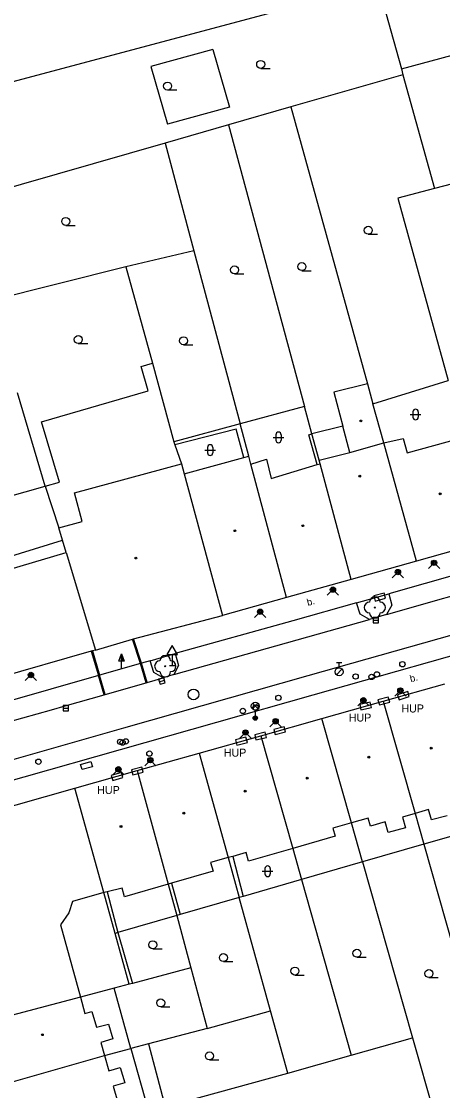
# Model space of a CAD drawing. Extents: x -596229 to -595156, y -1161237 to -1159376.
# Drawn here: x -595510.8 to -595471.4, y -1160753.2 to -1160653 of the extents above; entities that cross this region are included whole.
import ezdxf

# ---------------------------------------------------------------- set-up
doc = ezdxf.new("R2010")
doc.units = 0
for name, color, linetype in [('DOP - kresba z DSPS bez souradnic', 7, 'Continuous'), ('DOP - rozhrani ploch obecne', 7, 'Continuous'), ('Level 22', 7, 'Continuous'), ('Level 24', 7, 'Continuous'), ('Level 25', 7, 'Continuous'), ('Level 27', 7, 'Continuous'), ('Level 28', 7, 'Continuous'), ('Level 31', 7, 'Continuous'), ('Level 33', 7, 'Continuous'), ('Level 34', 7, 'Continuous'), ('Level 36', 7, 'Continuous'), ('Level 39', 7, 'Continuous'), ('slaboproud - povrch.  znaky a tel. budka skut. velikost', 7, 'Continuous'), ('TM - budovy zdene_ betonove - VP', 7, 'Continuous'), ('TM - chodniky - VP', 7, 'Continuous'), ('TM - komunikace - VP', 7, 'Continuous'), ('TM - letecke snimky - pomocna linie', 7, 'Continuous'), ('TM - popis objektu', 7, 'Continuous'), ('TM - popis povrchu', 7, 'Continuous'), ('TM - rozhrani mezi zpev. plochami mezi sebou - VP', 7, 'Continuous'), ('TM - rozhrani ploch obecne - VP', 7, 'Continuous')]:
    doc.layers.add(name, color=color, linetype=linetype)

msp = doc.modelspace()

# ---------------------------------------------------------------- linework, layer by layer
at = {"layer": 'DOP - kresba z DSPS bez souradnic'}
for points in [[(-595490.72, -1160691.2), (-595496.46, -1160692.66)], [(-595490, -1160693.85), (-595490.72, -1160691.2)], [(-595483.9, -1160691.71), (-595483.61, -1160691.63)], [(-595483.12, -1160694.51), (-595483.9, -1160691.71)], [(-595514.9, -1160704.01), (-595506.99, -1160701.59)], [(-595491.03, -1160731.21), (-595490.05, -1160734.96)], [(-595496.78, -1160733.73), (-595495.97, -1160736.67)], [(-595502.79, -1160734.53), (-595501.79, -1160738.35)], [(-595501.79, -1160738.35), (-595500.42, -1160743.11)]]:
    msp.add_lwpolyline(points, dxfattribs=at)
at = {"layer": 'DOP - rozhrani ploch obecne'}
for points in [[(-595475.21, -1160657.42), (-595435.6, -1160646.73)], [(-595477.44, -1160649.5), (-595515.06, -1160659.56)], [(-595477.44, -1160649.5), (-595475.21, -1160657.42)], [(-595475.09, -1160657.98), (-595485.59, -1160661)], [(-595475.21, -1160657.42), (-595475.09, -1160657.98)], [(-595475.09, -1160657.98), (-595472.13, -1160668.65)], [(-595485.59, -1160661), (-595491.43, -1160662.68)], [(-595485.59, -1160661), (-595478.4, -1160686.94)], [(-595491.43, -1160662.68), (-595497.35, -1160664.38)], [(-595491.43, -1160662.68), (-595484.3, -1160689.07)], [(-595497.35, -1160664.38), (-595514.27, -1160669.24)], [(-595497.35, -1160664.38), (-595494.66, -1160674.47)], [(-595469.6, -1160667.99), (-595472.13, -1160668.65)], [(-595472.13, -1160668.65), (-595475.57, -1160669.54)], [(-595475.57, -1160669.54), (-595470.85, -1160686.63)], [(-595494.66, -1160674.47), (-595501.04, -1160675.99)], [(-595494.66, -1160674.47), (-595490.33, -1160690.7)], [(-595501.04, -1160675.99), (-595513.77, -1160679.16)], [(-595501.04, -1160675.99), (-595498.56, -1160685.01)], [(-595499.61, -1160685.32), (-595498.56, -1160685.01)], [(-595498.56, -1160685.01), (-595496.54, -1160692.36)], [(-595498.95, -1160687.6), (-595499.61, -1160685.32)], [(-595477.89, -1160688.8), (-595470.85, -1160686.63)], [(-595508.6, -1160696.53), (-595511.2, -1160687.78)], [(-595508.96, -1160690.49), (-595498.95, -1160687.6)], [(-595484.3, -1160689.07), (-595490.33, -1160690.7)], [(-595483.61, -1160691.63), (-595484.3, -1160689.07)], [(-595507.27, -1160696.16), (-595508.96, -1160690.49)], [(-595490.33, -1160690.7), (-595496.54, -1160692.36)], [(-595489.52, -1160693.72), (-595490.33, -1160690.7)], [(-595480.71, -1160690.91), (-595483.61, -1160691.63)], [(-595482.94, -1160694.09), (-595483.61, -1160691.63)], [(-595496.54, -1160692.36), (-595496.46, -1160692.66)], [(-595496.46, -1160692.66), (-595495.84, -1160694.45)], [(-595508.6, -1160696.53), (-595507.27, -1160696.16)], [(-595516.35, -1160698.71), (-595508.6, -1160696.53)], [(-595508.6, -1160696.53), (-595507.34, -1160700.44)], [(-595473.94, -1160727.19), (-595473.12, -1160730.08)], [(-595478.86, -1160731.73), (-595479.9, -1160728.07)], [(-595467.19, -1160728.37), (-595473.12, -1160730.08)], [(-595473.12, -1160730.08), (-595478.86, -1160731.73)], [(-595473.12, -1160730.08), (-595466.32, -1160754.07)], [(-595485.41, -1160730.48), (-595484.59, -1160733.39)], [(-595491.46, -1160731.33), (-595490.42, -1160735.08)], [(-595478.86, -1160731.73), (-595484.59, -1160733.39)], [(-595478.86, -1160731.73), (-595474.18, -1160748.2)], [(-595497.08, -1160733.82), (-595496.28, -1160736.76)], [(-595484.59, -1160733.39), (-595490.05, -1160734.96)], [(-595484.59, -1160733.39), (-595479.94, -1160749.85)], [(-595502.05, -1160738.43), (-595503.11, -1160734.61)], [(-595490.42, -1160735.08), (-595495.97, -1160736.67)], [(-595490.05, -1160734.96), (-595490.42, -1160735.08)], [(-595487.49, -1160745.67), (-595490.42, -1160735.08)], [(-595496.28, -1160736.76), (-595501.79, -1160738.35)], [(-595495.97, -1160736.67), (-595496.28, -1160736.76)], [(-595496.28, -1160736.76), (-595494.95, -1160741.66)], [(-595501.79, -1160738.35), (-595502.05, -1160738.43)], [(-595500.74, -1160743.19), (-595502.05, -1160738.43)], [(-595494.95, -1160741.66), (-595500.42, -1160743.11)], [(-595494.95, -1160741.66), (-595493.41, -1160747.33)], [(-595500.74, -1160743.19), (-595502.15, -1160743.56)], [(-595500.42, -1160743.11), (-595500.74, -1160743.19)], [(-595502.15, -1160743.56), (-595505.31, -1160744.4)], [(-595500.57, -1160749.2), (-595502.15, -1160743.56)], [(-595493.41, -1160747.33), (-595487.49, -1160745.67)], [(-595485.87, -1160751.54), (-595487.49, -1160745.67)], [(-595493.41, -1160747.33), (-595498.91, -1160748.77)], [(-595479.94, -1160749.85), (-595474.18, -1160748.2)], [(-595474.18, -1160748.2), (-595472.15, -1160755.34)], [(-595503.04, -1160749.88), (-595500.57, -1160749.2)], [(-595498.91, -1160748.77), (-595500.57, -1160749.2)], [(-595500.57, -1160749.2), (-595498.92, -1160755.1)], [(-595485.87, -1160751.54), (-595479.94, -1160749.85)], [(-595497.37, -1160754.68), (-595485.87, -1160751.54)]]:
    msp.add_lwpolyline(points, dxfattribs=at)
at = {"layer": 'Level 22'}
for centre in [(-595477.71, -1160707.9), (-595497.35, -1160713.4)]:
    msp.add_circle(centre, 0.05, dxfattribs=at)
for centre, start, end in [((-595477.71, -1160707.4), 0, 180), ((-595478.21, -1160707.9), 90, 270), ((-595477.21, -1160707.9), 270, 90), ((-595477.71, -1160708.4), 180, 0), ((-595497.85, -1160713.4), 90, 270), ((-595497.35, -1160712.9), 0, 180), ((-595496.85, -1160713.4), 270, 90), ((-595497.35, -1160713.9), 180, 0)]:
    msp.add_arc(centre, 0.5, start, end, dxfattribs=at)
at = {"layer": 'Level 24'}
for points in [[(-595477.67, -1160707.29), (-595476.7, -1160707.03), (-595476.83, -1160706.55), (-595477.8, -1160706.81)], [(-595475.43, -1160716.56), (-595474.48, -1160716.25), (-595474.63, -1160715.78), (-595475.58, -1160716.09)], [(-595479.01, -1160717.48), (-595478.04, -1160717.25), (-595478.15, -1160716.76), (-595479.12, -1160716.99)], [(-595477.29, -1160717.03), (-595476.32, -1160716.78), (-595476.45, -1160716.29), (-595477.42, -1160716.54)], [(-595487.05, -1160719.81), (-595486.08, -1160719.55), (-595486.21, -1160719.07), (-595487.18, -1160719.33)], [(-595490.63, -1160720.78), (-595489.66, -1160720.54), (-595489.79, -1160720.06), (-595490.76, -1160720.3)], [(-595487.99, -1160719.59), (-595488.96, -1160719.82), (-595488.85, -1160720.31), (-595487.88, -1160720.08)], [(-595500.39, -1160723.58), (-595499.42, -1160723.32), (-595499.55, -1160722.84), (-595500.52, -1160723.1)], [(-595501.46, -1160723.35), (-595502.42, -1160723.63), (-595502.28, -1160724.11), (-595501.32, -1160723.83)]]:
    msp.add_lwpolyline(points, close=True, dxfattribs=at)
at = {"layer": 'Level 25'}
for p, q in [((-595501.69, -1160712.92), (-595501.44, -1160712.24)), ((-595501.44, -1160712.92), (-595501.69, -1160712.92)), ((-595501.44, -1160713.57), (-595501.44, -1160712.92))]:
    msp.add_line(p, q, dxfattribs=at)
for points in [[(-595501.19, -1160712.92), (-595501.44, -1160712.92), (-595501.44, -1160712.24), (-595501.44, -1160712.24)], [(-595501.25, -1160712.88), (-595501.4, -1160712.88), (-595501.4, -1160712.47)], [(-595501.31, -1160712.84), (-595501.36, -1160712.84), (-595501.36, -1160712.69)]]:
    msp.add_lwpolyline(points, close=True, dxfattribs=at)
at = {"layer": 'Level 27'}
for p, q in [((-595477.87, -1160709.07), (-595477.37, -1160709.07)), ((-595497.91, -1160714.85), (-595497.43, -1160714.71)), ((-595506.92, -1160717.33), (-595506.42, -1160717.33))]:
    msp.add_line(p, q, dxfattribs=at)
for points in [[(-595477.87, -1160709.32), (-595477.37, -1160709.32), (-595477.37, -1160708.82), (-595477.87, -1160708.82)], [(-595497.84, -1160715.09), (-595497.36, -1160714.95), (-595497.5, -1160714.47), (-595497.98, -1160714.61)], [(-595506.92, -1160717.58), (-595506.42, -1160717.58), (-595506.42, -1160717.08), (-595506.92, -1160717.08)]]:
    msp.add_lwpolyline(points, close=True, dxfattribs=at)
msp.add_circle((-595494.71, -1160716.04), 0.5, dxfattribs=at)
at = {"layer": 'Level 28'}
for p, q in [((-595481.31, -1160713.05), (-595480.81, -1160713.05)), ((-595481.06, -1160713.55), (-595481.06, -1160713.05)), ((-595481.32, -1160714.19), (-595480.79, -1160713.66))]:
    msp.add_line(p, q, dxfattribs=at)
for centre, radius in [((-595475.13, -1160713.21), 0.25), ((-595481.06, -1160713.92), 0.375), ((-595479.51, -1160714.36), 0.25), ((-595478.02, -1160714.4), 0.25), ((-595477.52, -1160714.16), 0.25), ((-595486.75, -1160716.36), 0.25), ((-595488.88, -1160717.27), 0.25), ((-595490.08, -1160717.59), 0.25), ((-595501.58, -1160720.48), 0.25), ((-595501.05, -1160720.44), 0.25), ((-595501.35, -1160720.55), 0.25), ((-595509.24, -1160722.35), 0.25)]:
    msp.add_circle(centre, radius, dxfattribs=at)
at = {"layer": 'Level 31'}
for points in [[(-595472.69, -1160704.24), (-595472.16, -1160703.71), (-595471.63, -1160704.24)], [(-595476.08, -1160705.11), (-595475.55, -1160704.58), (-595475.02, -1160705.11)], [(-595482.17, -1160706.75), (-595481.64, -1160706.22), (-595481.11, -1160706.75)], [(-595488.99, -1160708.82), (-595488.46, -1160708.29), (-595487.93, -1160708.82)], [(-595510.47, -1160714.75), (-595509.94, -1160714.22), (-595509.41, -1160714.75)], [(-595475.85, -1160716.2), (-595475.32, -1160715.67), (-595474.79, -1160716.2)], [(-595479.31, -1160717.12), (-595478.78, -1160716.59), (-595478.25, -1160717.12)], [(-595487.54, -1160719.08), (-595487.01, -1160718.55), (-595486.48, -1160719.08)], [(-595490.36, -1160720.14), (-595489.83, -1160719.61), (-595489.3, -1160720.14)], [(-595499.28, -1160722.73), (-595498.75, -1160722.2), (-595498.22, -1160722.73)], [(-595502.27, -1160723.58), (-595501.74, -1160723.05), (-595501.21, -1160723.58)]]:
    msp.add_lwpolyline(points, dxfattribs=at)
for centre, radius in [((-595472.16, -1160703.71), 0.25), ((-595472.16, -1160703.71), 0.18), ((-595472.16, -1160703.71), 0.11), ((-595475.55, -1160704.58), 0.25), ((-595475.55, -1160704.58), 0.18), ((-595475.55, -1160704.58), 0.11), ((-595481.64, -1160706.22), 0.25), ((-595481.64, -1160706.22), 0.18), ((-595481.64, -1160706.22), 0.11), ((-595488.46, -1160708.29), 0.25), ((-595488.46, -1160708.29), 0.18), ((-595488.46, -1160708.29), 0.11), ((-595509.94, -1160714.22), 0.25), ((-595509.94, -1160714.22), 0.18), ((-595509.94, -1160714.22), 0.11), ((-595475.32, -1160715.67), 0.25), ((-595475.32, -1160715.67), 0.18), ((-595475.32, -1160715.67), 0.11), ((-595478.78, -1160716.59), 0.25), ((-595478.78, -1160716.59), 0.18), ((-595478.78, -1160716.59), 0.11), ((-595487.01, -1160718.55), 0.25), ((-595487.01, -1160718.55), 0.18), ((-595487.01, -1160718.55), 0.11), ((-595489.83, -1160719.61), 0.25), ((-595489.83, -1160719.61), 0.18), ((-595489.83, -1160719.61), 0.11), ((-595498.84, -1160721.58), 0.25), ((-595498.75, -1160722.2), 0.25), ((-595498.75, -1160722.2), 0.18), ((-595498.75, -1160722.2), 0.11), ((-595501.74, -1160723.05), 0.25), ((-595501.74, -1160723.05), 0.18), ((-595501.74, -1160723.05), 0.11)]:
    msp.add_circle(centre, radius, dxfattribs=at)
at = {"layer": 'Level 33'}
for p, q in [((-595489.19, -1160717.4), (-595488.66, -1160716.87)), ((-595489.19, -1160716.87), (-595488.66, -1160717.4)), ((-595488.92, -1160717.51), (-595488.92, -1160718.26))]:
    msp.add_line(p, q, dxfattribs=at)
for centre, radius in [((-595488.92, -1160717.14), 0.375), ((-595488.92, -1160718.26), 0.2), ((-595488.92, -1160718.26), 0.145), ((-595488.92, -1160718.26), 0.0876)]:
    msp.add_circle(centre, radius, dxfattribs=at)
at = {"layer": 'Level 34'}
for p, q in [((-595496.71, -1160712.31), (-595496.71, -1160713.33)), ((-595496.96, -1160713.33), (-595496.46, -1160713.33))]:
    msp.add_line(p, q, dxfattribs=at)
msp.add_lwpolyline([(-595497.21, -1160712.31), (-595496.21, -1160712.31), (-595496.71, -1160711.45)], close=True, dxfattribs=at)
at = {"layer": 'Level 36'}
for p, q in [((-595488.41, -1160657.39), (-595487.53, -1160657.39)), ((-595497.14, -1160659.41), (-595496.27, -1160659.41)), ((-595506.67, -1160672.09), (-595505.8, -1160672.09)), ((-595478.33, -1160672.93), (-595477.45, -1160672.93)), ((-595490.86, -1160676.64), (-595489.98, -1160676.64)), ((-595484.55, -1160676.34), (-595483.68, -1160676.34)), ((-595505.5, -1160683.16), (-595504.62, -1160683.16)), ((-595495.64, -1160683.28), (-595494.77, -1160683.28)), ((-595474.39, -1160689.81), (-595473.39, -1160689.81)), ((-595474.14, -1160689.56), (-595474.14, -1160690.06)), ((-595473.64, -1160689.56), (-595473.64, -1160690.06)), ((-595487.24, -1160691.96), (-595486.24, -1160691.96)), ((-595486.99, -1160691.71), (-595486.99, -1160692.21)), ((-595486.49, -1160691.71), (-595486.49, -1160692.21)), ((-595493.64, -1160693.15), (-595492.64, -1160693.15)), ((-595493.39, -1160692.9), (-595493.39, -1160693.4)), ((-595492.89, -1160692.9), (-595492.89, -1160693.4)), ((-595488.26, -1160732.61), (-595487.26, -1160732.61)), ((-595488.01, -1160732.36), (-595488.01, -1160732.86)), ((-595487.51, -1160732.36), (-595487.51, -1160732.86)), ((-595498.52, -1160739.88), (-595497.64, -1160739.88)), ((-595491.9, -1160741.07), (-595491.02, -1160741.07)), ((-595479.39, -1160740.66), (-595478.52, -1160740.66)), ((-595485.2, -1160742.34), (-595484.32, -1160742.34)), ((-595472.64, -1160742.57), (-595471.77, -1160742.57)), ((-595497.78, -1160745.32), (-595496.91, -1160745.32)), ((-595493.21, -1160750.28), (-595492.34, -1160750.28))]:
    msp.add_line(p, q, dxfattribs=at)
for centre in [(-595488.41, -1160657.01), (-595497.14, -1160659.04), (-595506.67, -1160671.72), (-595478.33, -1160672.55), (-595490.86, -1160676.26), (-595484.55, -1160675.96), (-595505.5, -1160682.79), (-595495.64, -1160682.91), (-595498.52, -1160739.5), (-595479.39, -1160740.29), (-595491.9, -1160740.7), (-595485.2, -1160741.96), (-595472.64, -1160742.19), (-595497.78, -1160744.94), (-595493.21, -1160749.91)]:
    msp.add_circle(centre, 0.375, dxfattribs=at)
for centre, start, end in [((-595473.89, -1160689.56), 0, 180), ((-595473.89, -1160690.06), 180, 0), ((-595486.74, -1160691.71), 0, 180), ((-595493.14, -1160692.9), 0, 180), ((-595486.74, -1160692.21), 180, 0), ((-595493.14, -1160693.4), 180, 0), ((-595487.76, -1160732.36), 0, 180), ((-595487.76, -1160732.86), 180, 0)]:
    msp.add_arc(centre, 0.25, start, end, dxfattribs=at)
at = {"layer": 'Level 39'}
for centre, radius in [((-595479.02, -1160690.42), 0.09), ((-595479.02, -1160690.42), 0.0398), ((-595479.13, -1160695.58), 0.09), ((-595479.13, -1160695.58), 0.0398), ((-595471.59, -1160697.24), 0.09), ((-595471.59, -1160697.24), 0.0398), ((-595484.46, -1160700.23), 0.09), ((-595484.46, -1160700.23), 0.0398), ((-595490.82, -1160700.7), 0.09), ((-595490.82, -1160700.7), 0.0398), ((-595500.11, -1160703.26), 0.09), ((-595500.11, -1160703.26), 0.0398), ((-595472.42, -1160721.07), 0.09), ((-595472.42, -1160721.07), 0.0398), ((-595478.28, -1160721.93), 0.09), ((-595478.28, -1160721.93), 0.0398), ((-595484.04, -1160723.88), 0.09), ((-595484.04, -1160723.88), 0.0398), ((-595489.86, -1160725.11), 0.09), ((-595489.86, -1160725.11), 0.0398), ((-595495.61, -1160727.17), 0.09), ((-595495.61, -1160727.17), 0.0398), ((-595501.5, -1160728.41), 0.09), ((-595501.5, -1160728.41), 0.0398), ((-595508.87, -1160747.92), 0.09), ((-595508.87, -1160747.92), 0.0398)]:
    msp.add_circle(centre, radius, dxfattribs=at)
at = {"layer": 'slaboproud - povrch.  znaky a tel. budka skut. velikost'}
msp.add_lwpolyline([(-595504.32, -1160722.33), (-595504.18, -1160722.81), (-595505.14, -1160723.08), (-595505.29, -1160722.61), (-595504.32, -1160722.33)], dxfattribs=at)
at = {"layer": 'TM - budovy zdene_ betonove - VP'}
for points in [[(-595478.4, -1160686.94), (-595481.54, -1160687.71)], [(-595478.4, -1160686.94), (-595477.89, -1160688.8)], [(-595481.54, -1160687.71), (-595480.71, -1160690.91)], [(-595476.87, -1160692.46), (-595477.89, -1160688.8)], [(-595480.07, -1160693.36), (-595480.71, -1160690.91)], [(-595476.87, -1160692.46), (-595475.06, -1160692.06)], [(-595475.06, -1160692.06), (-595474.68, -1160693.39)], [(-595474.68, -1160693.39), (-595469.67, -1160692.02)], [(-595480.07, -1160693.36), (-595476.87, -1160692.46)], [(-595473.8, -1160703.55), (-595476.87, -1160692.46)], [(-595495.59, -1160695.37), (-595490, -1160693.85)], [(-595490, -1160693.85), (-595489.52, -1160693.72)], [(-595489.32, -1160694.47), (-595489.52, -1160693.72)], [(-595489.32, -1160694.47), (-595487.88, -1160694.01)], [(-595487.88, -1160694.01), (-595487.42, -1160695.8)], [(-595482.94, -1160694.09), (-595480.07, -1160693.36)], [(-595482.85, -1160694.43), (-595482.94, -1160694.09)], [(-595505.86, -1160697.16), (-595495.84, -1160694.45)], [(-595495.84, -1160694.45), (-595495.59, -1160695.37)], [(-595485.99, -1160706.97), (-595489.32, -1160694.47)], [(-595487.42, -1160695.8), (-595483.12, -1160694.51)], [(-595483.12, -1160694.51), (-595482.85, -1160694.43)], [(-595479.92, -1160705.27), (-595482.85, -1160694.43)], [(-595495.59, -1160695.37), (-595492, -1160708.63)], [(-595505.14, -1160699.84), (-595505.86, -1160697.16)], [(-595507.34, -1160700.44), (-595505.14, -1160699.84)], [(-595506.99, -1160701.59), (-595507.34, -1160700.44)], [(-595506.65, -1160702.73), (-595506.99, -1160701.59)], [(-595466.72, -1160701.56), (-595473.8, -1160703.55)], [(-595520.44, -1160706.84), (-595506.65, -1160702.73)], [(-595506.65, -1160702.73), (-595503.9, -1160711.89)], [(-595473.8, -1160703.55), (-595479.92, -1160705.27)], [(-595479.92, -1160705.27), (-595485.99, -1160706.97)], [(-595485.99, -1160706.97), (-595492, -1160708.63)], [(-595500.32, -1160710.83), (-595492, -1160708.63)], [(-595503.9, -1160711.89), (-595500.42, -1160710.86)], [(-595500.42, -1160710.86), (-595500.32, -1160710.83)], [(-595504.28, -1160712), (-595522.12, -1160717.12)], [(-595504.18, -1160711.97), (-595504.28, -1160712)], [(-595503.9, -1160711.89), (-595504.18, -1160711.97)], [(-595476.92, -1160716.66), (-595471.16, -1160715.04)], [(-595482.68, -1160718.29), (-595476.92, -1160716.66)], [(-595476.92, -1160716.66), (-595473.94, -1160727.19)], [(-595488.39, -1160719.91), (-595482.68, -1160718.29)], [(-595479.9, -1160728.07), (-595482.68, -1160718.29)], [(-595494.16, -1160721.54), (-595488.39, -1160719.91)], [(-595488.39, -1160719.91), (-595485.41, -1160730.48)], [(-595499.97, -1160723.18), (-595494.16, -1160721.54)], [(-595494.16, -1160721.54), (-595491.46, -1160731.33)], [(-595505.82, -1160724.83), (-595499.97, -1160723.18)], [(-595499.97, -1160723.18), (-595497.08, -1160733.82)], [(-595519.82, -1160728.78), (-595505.82, -1160724.83)], [(-595503.11, -1160734.61), (-595505.82, -1160724.83)], [(-595473.94, -1160727.19), (-595475.13, -1160727.53)], [(-595472.68, -1160726.83), (-595473.94, -1160727.19)], [(-595472.41, -1160727.78), (-595472.68, -1160726.83)], [(-595479.9, -1160728.07), (-595481.64, -1160728.56)], [(-595478.34, -1160727.63), (-595479.9, -1160728.07)], [(-595478.12, -1160728.39), (-595478.34, -1160727.63)], [(-595476.73, -1160727.99), (-595478.12, -1160728.39)], [(-595476.45, -1160728.98), (-595476.73, -1160727.99)], [(-595475.13, -1160727.53), (-595474.84, -1160728.53)], [(-595470.94, -1160727.41), (-595472.41, -1160727.78)], [(-595481.64, -1160728.56), (-595481.42, -1160729.33)], [(-595474.84, -1160728.53), (-595476.45, -1160728.98)], [(-595481.42, -1160729.33), (-595485.41, -1160730.48)], [(-595491.03, -1160731.21), (-595491.46, -1160731.33)], [(-595489.77, -1160730.86), (-595491.03, -1160731.21)], [(-595489.54, -1160731.66), (-595489.77, -1160730.86)], [(-595485.41, -1160730.48), (-595489.54, -1160731.66)], [(-595491.46, -1160731.33), (-595493.11, -1160731.8)], [(-595493.11, -1160731.8), (-595492.87, -1160732.61)], [(-595492.87, -1160732.61), (-595496.78, -1160733.73)], [(-595501.39, -1160734.19), (-595502.79, -1160734.53)], [(-595501.17, -1160734.99), (-595501.39, -1160734.19)], [(-595497.08, -1160733.82), (-595501.17, -1160734.99)], [(-595496.78, -1160733.73), (-595497.08, -1160733.82)], [(-595503.11, -1160734.61), (-595506.06, -1160735.44)], [(-595502.79, -1160734.53), (-595503.11, -1160734.61)], [(-595506.06, -1160735.44), (-595506.39, -1160736.5)], [(-595506.39, -1160736.5), (-595507.16, -1160737.62)], [(-595507.16, -1160737.62), (-595505.31, -1160744.4)], [(-595505.31, -1160744.4), (-595515.02, -1160746.97)], [(-595505.31, -1160744.4), (-595504.89, -1160745.93)], [(-595504.89, -1160745.93), (-595504.23, -1160745.74)], [(-595504.23, -1160745.74), (-595503.81, -1160747.22)], [(-595503.81, -1160747.22), (-595502.66, -1160746.92)], [(-595502.66, -1160746.92), (-595502.27, -1160748.32)], [(-595502.27, -1160748.32), (-595503.4, -1160748.64)], [(-595503.4, -1160748.64), (-595503.04, -1160749.88)], [(-595513.35, -1160752.79), (-595503.04, -1160749.88)], [(-595503.04, -1160749.88), (-595502.64, -1160751.3)], [(-595502.64, -1160751.3), (-595501.57, -1160750.99)], [(-595501.57, -1160750.99), (-595501.13, -1160752.43)], [(-595501.13, -1160752.43), (-595502.22, -1160752.74)], [(-595502.22, -1160752.74), (-595501.82, -1160754.15)]]:
    msp.add_lwpolyline(points, dxfattribs=at)
at = {"layer": 'TM - chodniky - VP'}
for points in [[(-595479.42, -1160707.46), (-595476.4, -1160706.61)], [(-595498.76, -1160712.89), (-595496.41, -1160712.22)]]:
    msp.add_lwpolyline(points, dxfattribs=at)
at = {"layer": 'TM - komunikace - VP'}
for points in [[(-595452.34, -1160699.79), (-595476.4, -1160706.61)], [(-595476.4, -1160706.61), (-595476.11, -1160707.67), (-595476.61, -1160708.55)], [(-595479.42, -1160707.46), (-595485.41, -1160709.13)], [(-595478.22, -1160709.02), (-595479.1, -1160708.53), (-595479.42, -1160707.46)], [(-595485.41, -1160709.13), (-595496.41, -1160712.22)], [(-595476.61, -1160708.55), (-595478.22, -1160709.02)], [(-595520.06, -1160726.47), (-595519.62, -1160726.32), (-595483.49, -1160716.07), (-595464.72, -1160710.77)], [(-595496.41, -1160712.22), (-595496.1, -1160713.34), (-595496.56, -1160714.18)], [(-595499.67, -1160713.15), (-595503.5, -1160714.24)], [(-595499.57, -1160713.12), (-595499.67, -1160713.15)], [(-595498.76, -1160712.89), (-595499.57, -1160713.12)], [(-595497.54, -1160714.49), (-595498.42, -1160713.99), (-595498.76, -1160712.89)], [(-595503.5, -1160714.24), (-595503.6, -1160714.27)], [(-595496.56, -1160714.18), (-595497.54, -1160714.49)], [(-595503.6, -1160714.27), (-595517.25, -1160718.16)]]:
    msp.add_lwpolyline(points, dxfattribs=at)
at = {"layer": 'TM - letecke snimky - pomocna linie'}
for points in [[(-595492.89, -1160655.61), (-595498.71, -1160657.2), (-595497.14, -1160662.61)], [(-595492.89, -1160655.61), (-595491.32, -1160661.02), (-595497.14, -1160662.61)], [(-595476.61, -1160708.55), (-595465.66, -1160705.42), (-595451.19, -1160701.37)], [(-595496.56, -1160714.18), (-595478.22, -1160709.02)], [(-595502.97, -1160716.04), (-595499.13, -1160714.94)], [(-595499.13, -1160714.94), (-595499.04, -1160714.92)], [(-595499.04, -1160714.92), (-595497.54, -1160714.49)], [(-595517.44, -1160720.11), (-595508, -1160717.47), (-595506.72, -1160717.11), (-595503.07, -1160716.07)], [(-595503.07, -1160716.07), (-595502.97, -1160716.04)], [(-595498.91, -1160748.77), (-595497.37, -1160754.68)]]:
    msp.add_lwpolyline(points, dxfattribs=at)
at = {"layer": 'TM - rozhrani mezi zpev. plochami mezi sebou - VP'}
for points in [[(-595499.67, -1160713.15), (-595500.42, -1160710.86)], [(-595499.57, -1160713.12), (-595500.32, -1160710.83)], [(-595504.28, -1160712), (-595503.6, -1160714.27)], [(-595504.18, -1160711.97), (-595503.5, -1160714.24)], [(-595499.13, -1160714.94), (-595499.67, -1160713.15)], [(-595499.04, -1160714.92), (-595499.57, -1160713.12)], [(-595502.97, -1160716.04), (-595503.5, -1160714.24)], [(-595503.07, -1160716.07), (-595503.6, -1160714.27)]]:
    msp.add_lwpolyline(points, dxfattribs=at)
at = {"layer": 'TM - rozhrani ploch obecne - VP'}
msp.add_lwpolyline([(-595520.52, -1160724.68), (-595501.22, -1160719.18), (-595483.95, -1160714.28), (-595464.93, -1160708.91), (-595461.62, -1160707.98)], dxfattribs=at)

# ---------------------------------------------------------------- texts
at = {"layer": 'TM - popis objektu'}
for p in [(-595475.23, -1160717.73), (-595480.16, -1160718.58), (-595491.87, -1160721.87), (-595503.73, -1160725.37)]:
    msp.add_text('HUP', height=0.75, dxfattribs=at).set_placement(p)
at = {"layer": 'TM - popis povrchu'}
for p in [(-595483.99, -1160707.75), (-595474.34, -1160714.9)]:
    msp.add_text('b.', height=0.65, rotation=14.8144, dxfattribs=at).set_placement(p)

doc.saveas('drawing.dxf')
